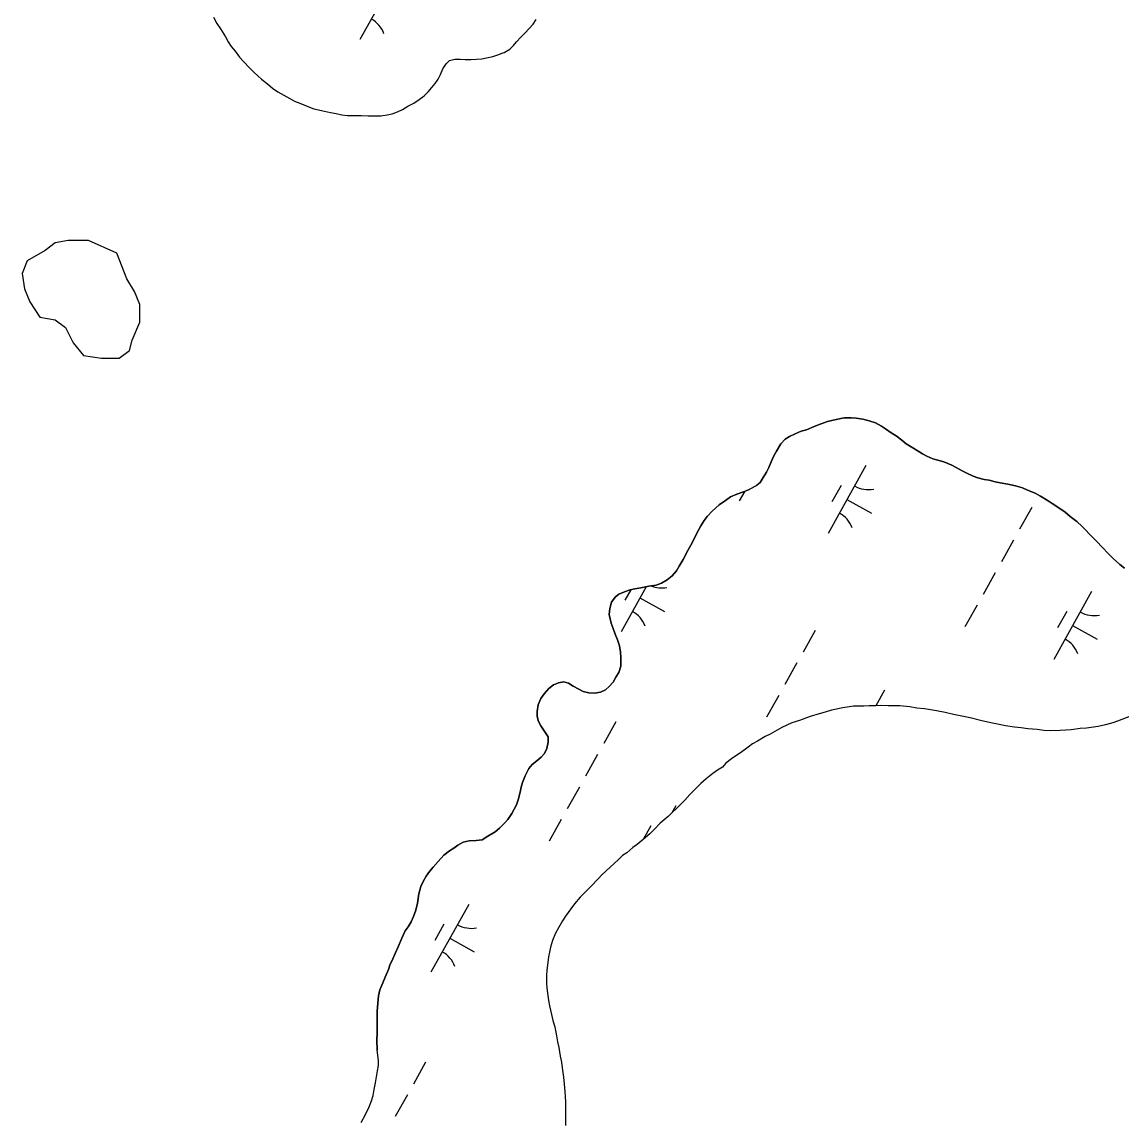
# Model space of a CAD drawing. Extents: x 3923531 to 3943530, y 207391 to 229799.
# Drawn here: x 3934265 to 3934973, y 213578 to 214286 of the extents above; entities that cross this region are included whole.
import ezdxf

# ---------------------------------------------------------------- set-up
doc = ezdxf.new("R2010")
doc.units = 0
doc.layers.add('V-TOPO-SHOR', color=7, linetype='Continuous')
doc.layers.add('V-WETL-SWMP', color=7, linetype='Continuous')

msp = doc.modelspace()

# ---------------------------------------------------------------- linework, layer by layer
at = {"layer": 'V-TOPO-SHOR'}
for points in [[(3934388.25, 214289.37), (3934390.38, 214285.4), (3934392.72, 214282.01), (3934396.02, 214276.83), (3934397.76, 214273.65), (3934399.71, 214270.67), (3934402.24, 214267.48), (3934404.97, 214263.69), (3934407.5, 214260.9), (3934411.41, 214256.9), (3934414.54, 214253.9), (3934416.89, 214251.7), (3934419.24, 214249.5), (3934422.96, 214246.5), (3934426.29, 214243.7), (3934429.62, 214241.49), (3934433.55, 214239.27), (3934437.48, 214237.05), (3934440.42, 214235.44), (3934443.77, 214234.02), (3934448.88, 214231.99), (3934452.82, 214230.36), (3934455.78, 214229.73), (3934459.72, 214228.9), (3934463.46, 214228.07), (3934467.21, 214227.43), (3934470.76, 214226.61), (3934474.51, 214226.17), (3934478.46, 214226.13), (3934483.21, 214226.07), (3934487.75, 214226.02), (3934491.11, 214225.99), (3934496.05, 214225.93), (3934500.01, 214226.68), (3934503.18, 214227.24), (3934506.75, 214228.58), (3934509.93, 214230.13), (3934513.31, 214232.26), (3934517.09, 214234.2), (3934520.67, 214236.53), (3934523.86, 214238.87), (3934526.46, 214241.41), (3934528.86, 214244.15), (3934530.86, 214246.7), (3934532.87, 214249.64), (3934534.29, 214252.59), (3934535.91, 214256.12), (3934537.92, 214259.46), (3934540.12, 214261.61), (3934543.48, 214262.37), (3934547.04, 214262.52), (3934550.2, 214262.29), (3934554.16, 214262.25), (3934557.52, 214262.41), (3934560.88, 214262.57), (3934563.85, 214263.33), (3934568.01, 214264.07), (3934571.78, 214265.41), (3934574.56, 214266.57), (3934575.35, 214266.76), (3934578.93, 214268.89), (3934581.33, 214271.24), (3934583.33, 214273.59), (3934586.13, 214276.52), (3934588.73, 214279.46), (3934591.33, 214282.19), (3934593.93, 214284.93), (3934595.94, 214287.87)], [(3934974.61, 213934.77), (3934971.58, 213937.13), (3934967.25, 213940.96), (3934964.23, 213944.05), (3934960.2, 213948.32), (3934956.6, 213952), (3934951.86, 213957), (3934949.55, 213959.21), (3934947.25, 213961.56), (3934943.79, 213964.94), (3934939.46, 213968.05), (3934936.29, 213970.85), (3934931.52, 213974.11), (3934928.06, 213976.33), (3934925.31, 213978.1), (3934920.54, 213981.07), (3934917.07, 213982.99), (3934912.14, 213985.09), (3934908.81, 213986.43), (3934904.46, 213987.79), (3934899.38, 213988.87), (3934894.58, 213989.65), (3934891.24, 213990.41), (3934887.32, 213991.47), (3934884.27, 213991.94), (3934880.06, 213993.01), (3934877.02, 213994.06), (3934872.96, 213995.85), (3934870.07, 213997.49), (3934866.17, 213999.71), (3934863.42, 214001.2), (3934858.35, 214003.29), (3934854.28, 214004.35), (3934851.23, 214005.12), (3934847.32, 214006.9), (3934844.58, 214008.39), (3934841.1, 214010.47), (3934838.21, 214012.24), (3934834.02, 214014.91), (3934831.28, 214017.12), (3934827.53, 214020.07), (3934824.35, 214022), (3934820.74, 214024.52), (3934818.14, 214026.29), (3934814.38, 214028.37), (3934810.17, 214029.73), (3934806.11, 214030.65), (3934801.89, 214031.42), (3934798.69, 214031.6), (3934794.04, 214031.5), (3934788.93, 214030.54), (3934783.39, 214029.15), (3934778.71, 214027.45), (3934774.91, 214025.9), (3934769.94, 214023.91), (3934766.43, 214022.93), (3934762.63, 214021.37), (3934758.83, 214019.52), (3934756.19, 214017.8), (3934753.39, 214014.78), (3934750.57, 214010.15), (3934748.79, 214007.11), (3934747.15, 214003.35), (3934745.66, 213999.58), (3934744.17, 213996.69), (3934742.09, 213993.07), (3934740.02, 213990.04)], [(3934740.02, 213990.04), (3934737.38, 213987.74), (3934732.54, 213985.32), (3934729.33, 213984.04), (3934725.09, 213982.49), (3934721, 213980.79), (3934717.77, 213978.35), (3934713.66, 213975.48), (3934709.11, 213971.6), (3934705.87, 213968.15), (3934704.09, 213965.55), (3934701.87, 213962.08), (3934700.39, 213959.33), (3934698.6, 213956), (3934696.51, 213951.51), (3934693.55, 213946.16), (3934690.42, 213940.37), (3934687.9, 213936.03), (3934686.12, 213933.14), (3934683.47, 213929.97), (3934680.24, 213927.24), (3934676.58, 213925.24), (3934673.21, 213923.97), (3934668.4, 213923.15), (3934663.3, 213922.19), (3934659.36, 213921.5), (3934656.3, 213920.81), (3934652.65, 213919.54), (3934649.14, 213917.98), (3934646.64, 213916.11), (3934644.42, 213912.93), (3934643.21, 213908.87), (3934642.88, 213904.95), (3934644.13, 213899.4), (3934645.4, 213895.89), (3934646.67, 213892.24), (3934648.23, 213888.73), (3934649.5, 213884.79), (3934650.18, 213880.85), (3934650.44, 213877.36), (3934650.37, 213871.83), (3934649.02, 213867.62), (3934647.24, 213864.58), (3934645.46, 213861.4), (3934642.95, 213858.66), (3934640.45, 213856.51), (3934637.24, 213855.09), (3934633.74, 213854.4), (3934629.81, 213854.59), (3934626.18, 213855.5), (3934623.28, 213856.84), (3934619.81, 213858.92), (3934616.78, 213860.7), (3934613.73, 213861.6), (3934610.37, 213860.91), (3934607.16, 213859.78), (3934604.08, 213857.34), (3934601.13, 213854.03), (3934598.91, 213850.85), (3934597.27, 213846.94), (3934596.49, 213842.58), (3934596.6, 213839.23), (3934597.44, 213836.02), (3934598.87, 213833.24), (3934601.59, 213829.57), (3934603.59, 213826.35), (3934603.55, 213822.86), (3934602.78, 213818.64), (3934601.29, 213815.6), (3934599.23, 213813.15), (3934596.43, 213810.86), (3934593.35, 213808.41), (3934591.14, 213805.82), (3934588.76, 213801.19), (3934587.11, 213796.84), (3934586.2, 213793.79), (3934585.59, 213790.6), (3934584.37, 213785.66), (3934583.17, 213782.47), (3934580.34, 213776.98), (3934577.68, 213773.07), (3934575.47, 213770.62), (3934572.38, 213767.46), (3934569.59, 213765.16), (3934564.75, 213762.3), (3934561.23, 213759.87), (3934557.3, 213759.47), (3934552.79, 213759.38), (3934548.85, 213758.55), (3934545.48, 213756.55), (3934542.84, 213754.68), (3934540.2, 213752.82), (3934536.53, 213750.1), (3934532.85, 213746.06), (3934529.6, 213742.31), (3934527.25, 213739.57), (3934525.17, 213736.54), (3934523.1, 213733.21), (3934521.61, 213729.88), (3934520.39, 213725.09), (3934519.6, 213719.28)], [(3934980.03, 213840.2), (3934972.72, 213837.51), (3934969.94, 213836.24), (3934967.02, 213835.25), (3934962.35, 213833.99), (3934957.53, 213832.88), (3934950.1, 213831.8), (3934946.02, 213831.55), (3934940.19, 213830.74), (3934936.84, 213830.49), (3934933.05, 213830.24), (3934926.94, 213830.16), (3934922.57, 213830.35), (3934918.36, 213830.98), (3934912.25, 213831.48), (3934908.04, 213831.97), (3934903.82, 213832.45), (3934897.86, 213833.39), (3934893.8, 213834.16), (3934889.59, 213835.08), (3934882.62, 213836.61), (3934875.21, 213838.44), (3934864.47, 213840.6), (3934859.1, 213841.97), (3934853.58, 213842.9), (3934845.73, 213844.3), (3934840.94, 213844.79), (3934836.29, 213845.56), (3934830.04, 213846.21), (3934826.25, 213846.26), (3934822.47, 213846.3), (3934817.52, 213846.36), (3934814.46, 213846.24), (3934810.1, 213846.29), (3934806.75, 213846.04), (3934803.55, 213846.07), (3934800.2, 213845.96), (3934793.35, 213844.87), (3934785.91, 213843.35), (3934781.82, 213842.09), (3934778.02, 213841.11), (3934772.33, 213839.28), (3934768.82, 213838.01), (3934765.31, 213836.74), (3934760.35, 213835.19), (3934757.13, 213833.77), (3934754.06, 213832.21), (3934749.52, 213829.78), (3934746.44, 213828.07), (3934743.37, 213826.5), (3934738.39, 213823.5), (3934735.16, 213821.65), (3934732.37, 213819.49), (3934727.39, 213815.91), (3934724.45, 213814.05), (3934721.52, 213812.04), (3934718, 213809.32), (3934715.79, 213806.72), (3934712.56, 213804.86), (3934709.63, 213802.57), (3934705.37, 213799.27), (3934701.84, 213796.11), (3934699.05, 213793.37), (3934694.78, 213789.2), (3934691.54, 213785.45), (3934689.04, 213783), (3934686.54, 213780.55), (3934683.01, 213777.1), (3934680.8, 213774.94), (3934675.8, 213770.63), (3934671.98, 213766.89), (3934669.03, 213763.86), (3934664.77, 213760.13), (3934660.81, 213756.97), (3934658.16, 213754.96), (3934654.2, 213751.65), (3934651.56, 213749.79), (3934649.06, 213747.49), (3934645.82, 213744.47), (3934643.62, 213742.31), (3934638.18, 213737.42), (3934635.97, 213735.12), (3934630.82, 213729.79), (3934626.99, 213725.9), (3934624.19, 213723.02), (3934620.65, 213718.7), (3934618.14, 213715.52), (3934614.75, 213710.9)], [(3934519.6, 213719.28), (3934518.53, 213714.63), (3934517.03, 213710.58), (3934515.39, 213707.25), (3934513.46, 213703.92), (3934511.69, 213701.32), (3934509.45, 213696.69), (3934507.06, 213691.18), (3934505.12, 213686.69), (3934503.78, 213683.36), (3934501.84, 213679.3), (3934500.79, 213676.4), (3934498.84, 213671.62), (3934497.2, 213667.86), (3934495.41, 213663.37), (3934494.49, 213659.59), (3934494, 213654.8), (3934493.65, 213649.42), (3934493.6, 213644.47), (3934493.55, 213640.68), (3934493.5, 213635.3), (3934493.45, 213631.22), (3934493.62, 213624.51)], [(3934614.75, 213710.9), (3934612.82, 213707.72), (3934610.29, 213703.24), (3934608.37, 213699.91), (3934606.42, 213695.13), (3934605.21, 213690.92), (3934604.45, 213687.73), (3934603.83, 213684.68), (3934603.19, 213679.3), (3934602.86, 213676.1), (3934602.54, 213672.61), (3934602.48, 213667.67), (3934602.74, 213664.61), (3934603.41, 213659.8), (3934603.81, 213656.44), (3934604.5, 213653.09), (3934605.75, 213647.54), (3934606.73, 213643.75), (3934607.85, 213639.66), (3934609.09, 213633.83), (3934609.64, 213630.04), (3934610.47, 213626.24), (3934611.43, 213620.7), (3934612.11, 213616.91), (3934612.65, 213613.12), (3934613.46, 213607.14), (3934613.99, 213602.63), (3934614.38, 213597.96), (3934614.74, 213591.41), (3934614.84, 213587.04), (3934614.79, 213582.39), (3934614.72, 213576.13)], [(3934483.31, 213578.01), (3934486.14, 213583.22), (3934488.37, 213588), (3934489.87, 213592.06), (3934490.93, 213595.4), (3934491.7, 213599.17), (3934492.47, 213603.53), (3934493.24, 213607.45), (3934493.87, 213611.37), (3934494.49, 213614.71), (3934494.38, 213617.77), (3934494.12, 213621.27), (3934493.62, 213624.51)]]:
    msp.add_lwpolyline(points, dxfattribs=at)
msp.add_lwpolyline([(3934325.99, 214137.56), (3934307.87, 214145.79), (3934294.69, 214145.79), (3934286.45, 214144.15), (3934279.86, 214139.21), (3934268.33, 214132.62), (3934265.04, 214124.38), (3934266.69, 214114.5), (3934269.98, 214106.26), (3934276.57, 214096.38), (3934286.45, 214094.73), (3934293.04, 214089.79), (3934297.98, 214079.91), (3934304.57, 214071.67), (3934316.1, 214070.02), (3934327.63, 214070.02), (3934334.22, 214074.97), (3934335.87, 214081.55), (3934340.81, 214093.08), (3934340.81, 214104.61), (3934337.52, 214112.85), (3934332.57, 214121.09)], close=True, dxfattribs=at)
at = {"layer": 'V-WETL-SWMP'}
for p, q in [((3934506.88, 214318.84), (3934482.49, 214275.19)), ((3934388.25, 214289.37), (3934390.38, 214285.39)), ((3934390.38, 214285.39), (3934392.72, 214282.01)), ((3934392.72, 214282.01), (3934396.02, 214276.83)), ((3934588.73, 214279.46), (3934593.93, 214284.93)), ((3934593.93, 214284.93), (3934595.94, 214287.87)), ((3934396.02, 214276.83), (3934397.76, 214273.65)), ((3934583.33, 214273.59), (3934586.13, 214276.52)), ((3934586.13, 214276.52), (3934588.73, 214279.46)), ((3934397.76, 214273.65), (3934399.71, 214270.67)), ((3934399.71, 214270.67), (3934402.24, 214267.48)), ((3934402.24, 214267.48), (3934404.97, 214263.69)), ((3934575.35, 214266.76), (3934578.93, 214268.89)), ((3934578.93, 214268.89), (3934581.33, 214271.24)), ((3934581.33, 214271.24), (3934583.33, 214273.59)), ((3934404.97, 214263.69), (3934407.5, 214260.9)), ((3934407.5, 214260.9), (3934411.41, 214256.9)), ((3934537.92, 214259.46), (3934540.12, 214261.61)), ((3934540.12, 214261.61), (3934543.48, 214262.37)), ((3934543.48, 214262.37), (3934547.04, 214262.52)), ((3934547.04, 214262.52), (3934550.2, 214262.29)), ((3934550.2, 214262.29), (3934554.16, 214262.25)), ((3934554.16, 214262.25), (3934560.88, 214262.57)), ((3934560.88, 214262.57), (3934563.85, 214263.33)), ((3934563.85, 214263.33), (3934568.01, 214264.07)), ((3934568.01, 214264.07), (3934571.78, 214265.41)), ((3934571.78, 214265.41), (3934574.56, 214266.57)), ((3934574.56, 214266.57), (3934575.35, 214266.76)), ((3934411.41, 214256.9), (3934414.54, 214253.9)), ((3934414.54, 214253.9), (3934419.24, 214249.5)), ((3934534.29, 214252.59), (3934535.91, 214256.12)), ((3934535.91, 214256.12), (3934537.92, 214259.46)), ((3934419.24, 214249.5), (3934422.96, 214246.5)), ((3934422.96, 214246.5), (3934426.29, 214243.7)), ((3934528.86, 214244.15), (3934530.86, 214246.7)), ((3934530.86, 214246.7), (3934532.87, 214249.64)), ((3934532.87, 214249.64), (3934534.29, 214252.59)), ((3934426.29, 214243.7), (3934429.62, 214241.49)), ((3934429.62, 214241.49), (3934437.48, 214237.05)), ((3934520.67, 214236.53), (3934523.86, 214238.87)), ((3934523.86, 214238.87), (3934526.46, 214241.41)), ((3934526.46, 214241.41), (3934528.86, 214244.15)), ((3934437.48, 214237.05), (3934440.42, 214235.44)), ((3934440.42, 214235.44), (3934443.77, 214234.02)), ((3934443.77, 214234.02), (3934448.88, 214231.99)), ((3934448.88, 214231.99), (3934452.82, 214230.36)), ((3934509.93, 214230.13), (3934513.31, 214232.26)), ((3934513.31, 214232.26), (3934517.09, 214234.2)), ((3934517.09, 214234.2), (3934520.67, 214236.53)), ((3934452.82, 214230.36), (3934459.72, 214228.9)), ((3934459.72, 214228.9), (3934463.46, 214228.07)), ((3934463.46, 214228.07), (3934467.21, 214227.43)), ((3934467.21, 214227.43), (3934470.76, 214226.61)), ((3934470.76, 214226.61), (3934474.51, 214226.17)), ((3934474.51, 214226.17), (3934496.05, 214225.93)), ((3934496.05, 214225.93), (3934500.01, 214226.68)), ((3934500.01, 214226.68), (3934503.18, 214227.24)), ((3934503.18, 214227.24), (3934506.75, 214228.58)), ((3934506.75, 214228.58), (3934509.93, 214230.13)), ((3934808.11, 214000.82), (3934783.73, 213957.17)), ((3934730.15, 213984.37), (3934726.64, 213978.09)), ((3934792.11, 213988), (3934786.26, 213977.52)), ((3934795.92, 213979), (3934811.63, 213970.22)), ((3934914.78, 213973.79), (3934906.97, 213959.82)), ((3934903.07, 213952.84), (3934895.27, 213938.87)), ((3934891.37, 213931.89), (3934883.56, 213917.92)), ((3934666.71, 213922.83), (3934650.53, 213893.86)), ((3934656.81, 213920.92), (3934653.06, 213914.21)), ((3934662.72, 213915.69), (3934678.43, 213906.91)), ((3934953.33, 213919.7), (3934928.94, 213876.05)), ((3934879.66, 213910.94), (3934871.86, 213896.97)), ((3934937.32, 213906.88), (3934931.47, 213896.4)), ((3934775.45, 213894.75), (3934767.64, 213880.78)), ((3934941.13, 213897.87), (3934956.85, 213889.1)), ((3934763.74, 213873.8), (3934755.94, 213859.83)), ((3934820.13, 213856.39), (3934814.46, 213846.24)), ((3934752.04, 213852.85), (3934744.23, 213838.88)), ((3934647.17, 213835.83), (3934639.37, 213821.86)), ((3934635.47, 213814.88), (3934627.66, 213800.91)), ((3934623.76, 213793.93), (3934615.96, 213779.96)), ((3934685.72, 213781.74), (3934683.28, 213777.36)), ((3934612.06, 213772.98), (3934604.25, 213759.01)), ((3934669.72, 213768.92), (3934664.85, 213760.19)), ((3934552.52, 213718.43), (3934528.13, 213674.78)), ((3934536.52, 213705.6), (3934530.67, 213695.13)), ((3934540.33, 213696.6), (3934556.04, 213687.82)), ((3934524.78, 213616.75), (3934516.98, 213602.78)), ((3934513.07, 213595.8), (3934505.27, 213581.83))]:
    msp.add_line(p, q, dxfattribs=at)
for points in [[(3934740.02, 213990.04), (3934742.09, 213993.07), (3934744.17, 213996.69), (3934745.66, 213999.58), (3934747.15, 214003.35), (3934748.79, 214007.11), (3934750.57, 214010.15), (3934753.39, 214014.78), (3934756.19, 214017.8), (3934758.83, 214019.52), (3934762.63, 214021.37), (3934766.43, 214022.93), (3934769.94, 214023.91), (3934774.91, 214025.89), (3934778.71, 214027.45), (3934783.39, 214029.15), (3934788.93, 214030.54), (3934794.04, 214031.51), (3934798.69, 214031.6), (3934801.89, 214031.42), (3934806.11, 214030.65), (3934810.17, 214029.73), (3934814.38, 214028.37), (3934818.14, 214026.29), (3934820.74, 214024.52), (3934824.35, 214022), (3934827.53, 214020.08), (3934831.28, 214017.12), (3934834.02, 214014.91), (3934838.21, 214012.24), (3934841.1, 214010.47), (3934844.58, 214008.39), (3934847.32, 214006.9), (3934851.23, 214005.11), (3934854.28, 214004.35), (3934858.35, 214003.29), (3934863.42, 214001.2), (3934866.17, 213999.71), (3934870.07, 213997.49), (3934872.96, 213995.85), (3934877.02, 213994.06), (3934880.06, 213993.01), (3934884.27, 213991.94), (3934887.32, 213991.47), (3934891.24, 213990.41), (3934894.58, 213989.65), (3934899.38, 213988.87), (3934904.46, 213987.79), (3934908.81, 213986.43), (3934912.14, 213985.09), (3934917.07, 213983), (3934920.54, 213981.07), (3934925.31, 213978.1), (3934928.06, 213976.33), (3934931.52, 213974.1), (3934936.29, 213970.85), (3934939.46, 213968.05), (3934943.79, 213964.95), (3934947.25, 213961.56), (3934949.55, 213959.21), (3934951.86, 213957), (3934956.6, 213952), (3934960.2, 213948.32), (3934964.23, 213944.05), (3934967.25, 213940.96), (3934971.58, 213937.13), (3934974.61, 213934.77)], [(3934557.3, 213759.47), (3934561.23, 213759.86), (3934564.75, 213762.3), (3934569.59, 213765.16), (3934572.38, 213767.46), (3934575.47, 213770.62), (3934577.68, 213773.07), (3934580.34, 213776.97), (3934583.17, 213782.47), (3934584.37, 213785.66), (3934585.59, 213790.6), (3934586.2, 213793.79), (3934587.11, 213796.84), (3934588.76, 213801.19), (3934591.14, 213805.82), (3934593.35, 213808.41), (3934596.43, 213810.85), (3934599.23, 213813.15), (3934601.29, 213815.6), (3934602.78, 213818.64), (3934603.55, 213822.86), (3934603.59, 213826.35), (3934601.59, 213829.57), (3934598.86, 213833.24), (3934597.44, 213836.02), (3934596.6, 213839.23), (3934596.49, 213842.58), (3934597.27, 213846.94), (3934598.91, 213850.85), (3934601.13, 213854.03), (3934604.08, 213857.34), (3934607.16, 213859.78), (3934610.38, 213860.91), (3934613.73, 213861.6), (3934616.78, 213860.7), (3934619.81, 213858.92), (3934623.28, 213856.84), (3934626.18, 213855.5), (3934629.81, 213854.59), (3934633.74, 213854.4), (3934637.24, 213855.09), (3934640.45, 213856.51), (3934642.95, 213858.66), (3934645.46, 213861.4), (3934647.24, 213864.58), (3934649.02, 213867.62), (3934650.37, 213871.83), (3934650.44, 213877.36), (3934650.18, 213880.85), (3934649.5, 213884.79), (3934648.23, 213888.73), (3934646.67, 213892.24), (3934645.4, 213895.89), (3934644.13, 213899.4), (3934642.88, 213904.95), (3934643.21, 213908.87), (3934644.42, 213912.93), (3934646.64, 213916.11), (3934649.14, 213917.98), (3934652.65, 213919.54), (3934656.3, 213920.81), (3934659.36, 213921.5), (3934663.3, 213922.19), (3934668.4, 213923.15), (3934673.22, 213923.97), (3934676.58, 213925.24), (3934680.24, 213927.24), (3934683.47, 213929.97), (3934686.12, 213933.14), (3934687.9, 213936.03), (3934690.43, 213940.37), (3934693.54, 213946.16), (3934696.51, 213951.51), (3934698.6, 213956), (3934700.39, 213959.33), (3934701.87, 213962.08), (3934704.09, 213965.55), (3934705.87, 213968.15), (3934709.11, 213971.6), (3934713.66, 213975.48), (3934717.77, 213978.35), (3934721, 213980.79), (3934725.09, 213982.49), (3934729.33, 213984.04), (3934732.54, 213985.32), (3934737.37, 213987.74), (3934740.02, 213990.04)], [(3934980.02, 213840.2), (3934972.72, 213837.51), (3934969.94, 213836.24), (3934967.02, 213835.25), (3934962.35, 213833.99), (3934957.53, 213832.88), (3934950.1, 213831.8), (3934946.02, 213831.55), (3934940.19, 213830.74), (3934936.84, 213830.49), (3934933.05, 213830.24), (3934926.94, 213830.16), (3934922.57, 213830.35), (3934918.36, 213830.98), (3934912.25, 213831.49), (3934908.04, 213831.97), (3934903.82, 213832.45), (3934897.86, 213833.39), (3934893.8, 213834.16), (3934889.59, 213835.08), (3934882.62, 213836.61), (3934875.21, 213838.44), (3934864.47, 213840.6), (3934859.1, 213841.97), (3934853.58, 213842.9), (3934845.73, 213844.3), (3934840.94, 213844.79), (3934836.29, 213845.57), (3934830.04, 213846.22), (3934826.25, 213846.26), (3934822.47, 213846.3), (3934817.52, 213846.35), (3934814.46, 213846.24), (3934810.1, 213846.29), (3934806.75, 213846.04), (3934803.55, 213846.07), (3934800.2, 213845.96), (3934793.35, 213844.87), (3934785.91, 213843.35), (3934781.82, 213842.09), (3934778.02, 213841.11), (3934772.33, 213839.28), (3934768.82, 213838.01), (3934765.31, 213836.74), (3934760.35, 213835.19), (3934757.13, 213833.77), (3934754.06, 213832.21), (3934749.52, 213829.78), (3934746.44, 213828.07), (3934743.37, 213826.5), (3934738.39, 213823.5), (3934735.16, 213821.65), (3934732.37, 213819.49), (3934727.39, 213815.91), (3934724.46, 213814.05), (3934721.52, 213812.04), (3934718, 213809.32), (3934715.79, 213806.72), (3934712.56, 213804.86), (3934709.63, 213802.57), (3934705.37, 213799.27), (3934701.84, 213796.11), (3934699.05, 213793.37), (3934694.78, 213789.2), (3934691.54, 213785.45), (3934689.04, 213783), (3934686.54, 213780.55), (3934683.01, 213777.1), (3934680.8, 213774.94), (3934675.8, 213770.63), (3934671.98, 213766.89), (3934669.03, 213763.86), (3934664.77, 213760.13), (3934660.81, 213756.97), (3934658.17, 213754.96), (3934654.2, 213751.66), (3934651.56, 213749.79), (3934649.06, 213747.49), (3934645.82, 213744.47), (3934643.62, 213742.31), (3934638.18, 213737.42), (3934635.97, 213735.12), (3934630.82, 213729.79), (3934626.99, 213725.9), (3934624.19, 213723.02), (3934620.65, 213718.7), (3934618.14, 213715.52), (3934614.75, 213710.9)], [(3934483.31, 213578.01), (3934486.14, 213583.22), (3934488.37, 213588), (3934489.87, 213592.06), (3934490.93, 213595.39), (3934491.7, 213599.17), (3934492.47, 213603.53), (3934493.24, 213607.45), (3934493.87, 213611.37), (3934494.49, 213614.71), (3934494.38, 213617.77), (3934494.12, 213621.27), (3934493.62, 213624.51), (3934493.45, 213631.22), (3934493.5, 213635.3), (3934493.56, 213640.68), (3934493.6, 213644.47), (3934493.65, 213649.41), (3934494, 213654.8), (3934494.49, 213659.59), (3934495.41, 213663.37), (3934497.2, 213667.86), (3934498.84, 213671.62), (3934500.79, 213676.41), (3934501.84, 213679.31), (3934503.78, 213683.36), (3934505.12, 213686.69), (3934507.06, 213691.18), (3934509.45, 213696.69), (3934511.69, 213701.32), (3934513.46, 213703.92), (3934515.39, 213707.25), (3934517.03, 213710.58), (3934518.53, 213714.63), (3934519.6, 213719.28), (3934520.39, 213725.09), (3934521.61, 213729.88), (3934523.1, 213733.21), (3934525.17, 213736.54), (3934527.25, 213739.57), (3934529.6, 213742.31), (3934532.85, 213746.06), (3934536.53, 213750.09), (3934540.2, 213752.82), (3934542.84, 213754.68), (3934545.48, 213756.55), (3934548.85, 213758.55), (3934552.79, 213759.38), (3934557.3, 213759.47)], [(3934614.75, 213710.9), (3934612.82, 213707.72), (3934610.29, 213703.24), (3934608.37, 213699.91), (3934606.42, 213695.13), (3934605.21, 213690.92), (3934604.45, 213687.73), (3934603.83, 213684.68), (3934603.19, 213679.3), (3934602.86, 213676.1), (3934602.54, 213672.61), (3934602.48, 213667.67), (3934602.74, 213664.61), (3934603.41, 213659.8), (3934603.81, 213656.44), (3934604.5, 213653.09), (3934605.75, 213647.54), (3934606.73, 213643.75), (3934607.85, 213639.66), (3934609.09, 213633.83), (3934609.64, 213630.04), (3934610.47, 213626.24), (3934611.42, 213620.7), (3934612.11, 213616.91), (3934612.65, 213613.12), (3934613.46, 213607.14), (3934613.99, 213602.63), (3934614.38, 213597.96), (3934614.74, 213591.41), (3934614.84, 213587.04), (3934614.79, 213582.39), (3934614.72, 213576.13)]]:
    msp.add_lwpolyline(points, dxfattribs=at)
for centre, start, end in [((3934481.42, 214272.79), 20.03808, 61.58174), ((3934809.6, 214003), 240.03808, 281.58174), ((3934782.66, 213954.77), 20.03808, 61.58174), ((3934676.4, 213939.68), 247.7391, 281.58174), ((3934649.46, 213891.46), 20.03808, 61.58174), ((3934954.81, 213921.87), 240.03808, 281.58174), ((3934927.87, 213873.64), 20.03808, 61.58174), ((3934554.01, 213720.6), 240.03808, 281.58174), ((3934527.06, 213672.37), 20.03808, 61.58174)]:
    msp.add_arc(centre, 17.62, start, end, dxfattribs=at)

doc.saveas('drawing.dxf')
